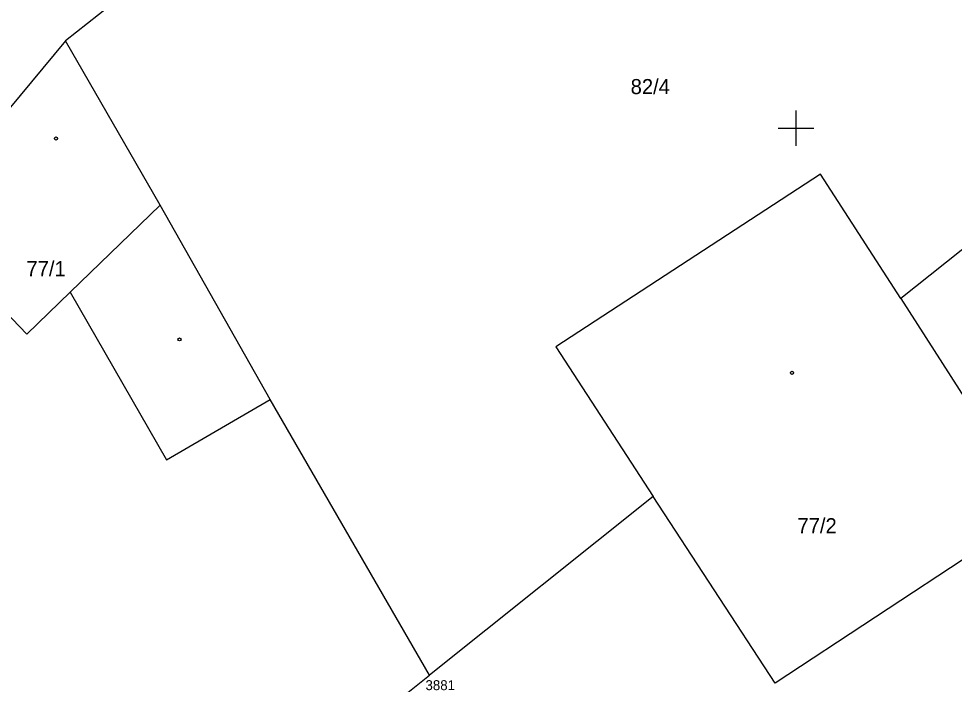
# Model space of a CAD drawing. Extents: x -703403 to -701924, y -1022520 to -1021856.
# Drawn here: x -703321.9 to -703295.54, y -1022165.67 to -1022146.91 of the extents above; entities that cross this region are included whole.
import ezdxf

# ---------------------------------------------------------------- set-up
doc = ezdxf.new("R2010")
doc.units = 0
for name, color, linetype in [('Z_body_cisla', 7, 'Continuous'), ('Z_hektometricka_sit', 7, 'Continuous'), ('Z_katastr_cisla_pozemkova', 7, 'Continuous'), ('Z_katastr_cisla_stavebni', 7, 'Continuous'), ('Z_katastr_hranice', 7, 'Continuous'), ('Z_katastr_vnitrni_kresba', 7, 'Continuous'), ('Z_katastr_znacky_budov', 7, 'Continuous')]:
    doc.layers.add(name, color=color, linetype=linetype)

msp = doc.modelspace()

# ---------------------------------------------------------------- linework, layer by layer
at = {"layer": 'Z_hektometricka_sit'}
for p, q in [((-703300, -1022149.5), (-703300, -1022150.5)), ((-703300.5, -1022150), (-703299.5, -1022150))]:
    msp.add_line(p, q, dxfattribs=at)
at = {"layer": 'Z_katastr_hranice'}
for p, q in [((-703310, -1022139.15), (-703320.58, -1022147.54)), ((-703320.58, -1022147.54), (-703324.79, -1022152.58)), ((-703317.92, -1022152.17), (-703320.58, -1022147.54)), ((-703299.31, -1022151.29), (-703306.77, -1022156.16)), ((-703297.05, -1022154.8), (-703299.31, -1022151.29)), ((-703314.82, -1022157.64), (-703317.92, -1022152.17)), ((-703294.59, -1022152.84), (-703297.05, -1022154.8)), ((-703306.77, -1022156.16), (-703304.02, -1022160.37)), ((-703310.33, -1022165.41), (-703314.82, -1022157.64)), ((-703304.02, -1022160.37), (-703310.33, -1022165.41)), ((-703316.24, -1022170.13), (-703310.33, -1022165.41))]:
    msp.add_line(p, q, dxfattribs=at)
at = {"layer": 'Z_katastr_vnitrni_kresba'}
for p, q in [((-703317.92, -1022152.17), (-703320.45, -1022154.62)), ((-703321.67, -1022155.8), (-703324.79, -1022152.58)), ((-703320.45, -1022154.62), (-703321.67, -1022155.8)), ((-703320.45, -1022154.62), (-703317.74, -1022159.34)), ((-703297.05, -1022154.8), (-703293.21, -1022160.78)), ((-703317.74, -1022159.34), (-703314.82, -1022157.64)), ((-703300.59, -1022165.63), (-703304.02, -1022160.37)), ((-703293.21, -1022160.78), (-703300.59, -1022165.63))]:
    msp.add_line(p, q, dxfattribs=at)
at = {"layer": 'Z_katastr_znacky_budov'}
for centre in [(-703320.852, -1022150.29), (-703317.372, -1022155.95), (-703300.112, -1022156.89)]:
    msp.add_circle(centre, 0.0437, dxfattribs=at)

# ---------------------------------------------------------------- texts
at = {"layer": 'Z_body_cisla'}
msp.add_text('3881', height=0.28, dxfattribs=at).set_placement((-703310.44, -1022165.83))
at = {"layer": 'Z_katastr_cisla_pozemkova'}
msp.add_text('82/4', height=0.425, dxfattribs=at).set_placement((-703304.658, -1022149.039))
at = {"layer": 'Z_katastr_cisla_stavebni'}
for s, p in [('77/1', (-703321.684, -1022154.169)), ('77/2', (-703299.958, -1022161.41))]:
    msp.add_text(s, height=0.425, dxfattribs=at).set_placement(p)

doc.saveas('drawing.dxf')
